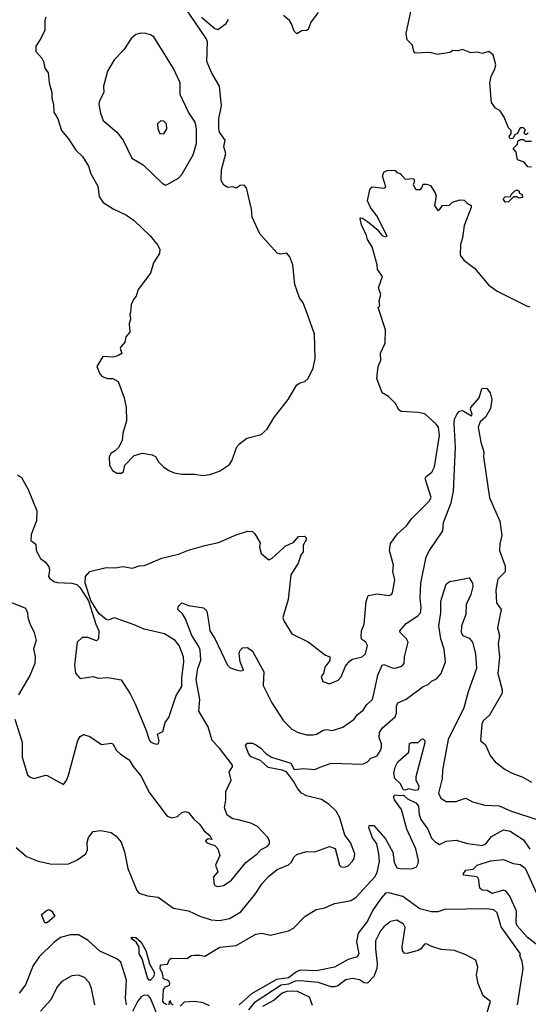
# Model space of a CAD drawing. Extents: x 1268547 to 1425625, y 515768 to 616754.
# Tile 450 of 507: x 1384487 to 1387585, y 575568 to 581570. Entities that reach past the tile are written whole.
import ezdxf

# ---------------------------------------------------------------- set-up
doc = ezdxf.new("R2010")
doc.units = 0

msp = doc.modelspace()

# ---------------------------------------------------------------- linework, layer by layer
at = {"layer": '0CON10XD'}
for points in [[(1387055, 581362), (1387035, 581358), (1386985, 581370), (1386896.4, 581366.4), (1386887.5, 581375), (1386880, 581415), (1386846.4, 581446.4), (1386842, 581485), (1386894, 581735)], [(1384646.2, 581585), (1384640, 581565), (1384640, 581505), (1384616.7, 581455), (1384585, 581407.5), (1384586.7, 581375), (1384622.5, 581335), (1384632.5, 581315), (1384640, 581275), (1384661.2, 581245), (1384667.1, 581185), (1384682.5, 581125), (1384682.3, 581092.3), (1384693.8, 581055), (1384696, 581005), (1384720, 580965), (1384741.4, 580895), (1384784.3, 580844.3), (1384829.2, 580775), (1384870.8, 580735), (1384907, 580677), (1384920.9, 580630.9), (1384963.8, 580555), (1384971.7, 580491.7), (1384996.7, 580455), (1385056.6, 580416.6), (1385138.3, 580378.3), (1385183.8, 580345), (1385281.3, 580251.3), (1385327.5, 580197.5), (1385340.5, 580170.5), (1385338.8, 580145), (1385302.1, 580087.9), (1385283.3, 580025), (1385208.8, 579925), (1385196.7, 579885), (1385180, 579865), (1385167, 579833), (1385162.5, 579785), (1385157.5, 579775), (1385162.5, 579745), (1385153.3, 579715), (1385157.5, 579665), (1385133, 579637), (1385127, 579603), (1385102.5, 579575), (1385100, 579565), (1385110, 579535), (1385085, 579520), (1385055, 579512.5), (1384993, 579517), (1384957.5, 579455), (1384975, 579410), (1384990, 579395), (1385021.7, 579381.7), (1385055, 579382.5), (1385087.5, 579365), (1385123.3, 579265), (1385135.9, 579205.9), (1385138.8, 579125), (1385115, 579050), (1385111.2, 579005), (1385088.3, 578961.7), (1385069.3, 578940.7), (1385042.5, 578925), (1385032.5, 578905), (1385033.6, 578853.6), (1385051.7, 578821.7), (1385080, 578805), (1385107.5, 578805), (1385120, 578815), (1385127.5, 578855), (1385185, 578912.5), (1385235, 578927.5), (1385295, 578916.7), (1385315, 578907.5), (1385332.5, 578875), (1385363.3, 578845), (1385395, 578821.2), (1385427.7, 578807.7), (1385475, 578798.8), (1385555, 578799.2), (1385605, 578792), (1385645, 578798), (1385705, 578816.7), (1385765, 578857.5), (1385779.5, 578880.5), (1385810, 578965), (1385826.7, 578985), (1385870.9, 579019.1), (1385958.1, 579041.9), (1385995, 579073.3), (1386035, 579142.5), (1386122.5, 579255), (1386175, 579343.3), (1386195, 579356.2), (1386225, 579363.8), (1386245, 579383.3), (1386273.8, 579445), (1386286.9, 579505), (1386282.2, 579652.2), (1386235.7, 579785), (1386213, 579843), (1386191.2, 579875), (1386164, 579955), (1386150, 580075), (1386133.3, 580125), (1386115, 580146.7), (1386075, 580140), (1386055, 580146.7), (1385950, 580265), (1385902.5, 580365), (1385898.8, 580415), (1385868.8, 580545), (1385855, 580560), (1385830.8, 580559.2), (1385805, 580542.5), (1385785, 580550), (1385755, 580547.5), (1385730.7, 580560.7), (1385715, 580590), (1385717.1, 580655), (1385743.8, 580755), (1385730.8, 580795), (1385739.4, 580835), (1385705, 580884.2), (1385699.6, 580905), (1385700.4, 580965), (1385715.5, 581045.5), (1385704.2, 581165), (1385655, 581247.5), (1385628, 581315), (1385630.6, 581435), (1385623.5, 581455), (1385467.5, 581685)], [(1386306, 581614), (1386260.8, 581555), (1386245, 581510), (1386235, 581503.3), (1386205, 581502.5), (1386175, 581482.5), (1386159.3, 581499.3), (1386143.3, 581545), (1386130, 581565), (1386093.8, 581595)], [(1385595.3, 581585.3), (1385675, 581516.7), (1385695, 581510.5), (1385745, 581547.1), (1385759.7, 581570.3)], [(1385375, 580561.9), (1385385, 580564.4), (1385455, 580604.4), (1385474.4, 580625), (1385543.7, 580746.4), (1385564.6, 580815), (1385564.5, 580905), (1385555.5, 580945), (1385514.5, 581005), (1385464.6, 581114.6), (1385463.9, 581185), (1385425, 581272), (1385304.3, 581465), (1385285, 581477.8), (1385255, 581486.4), (1385225, 581487.9), (1385195, 581479.5), (1385165.4, 581454.6), (1385122, 581385), (1385062.9, 581325), (1385021.9, 581255), (1384996.9, 581165), (1384999.2, 581125), (1384973.1, 581075), (1384970, 581055), (1384979.7, 580999.7), (1384995.6, 580955), (1385078.1, 580885), (1385116.9, 580835), (1385170.6, 580725), (1385240, 580685), (1385355, 580573.1), (1385375, 580561.9)], [(1387585, 580880), (1387575, 580870), (1387565, 580870), (1387560, 580885), (1387568.3, 580898.3), (1387555, 580910), (1387535, 580910), (1387520, 580875), (1387502.5, 580867.5), (1387490, 580845), (1387475, 580842.5), (1387467.5, 580855), (1387480, 580875), (1387480, 580895), (1387465, 580910), (1387437.5, 580975), (1387413.3, 581013.3), (1387385, 581030), (1387360, 581065), (1387350, 581185), (1387358.8, 581225), (1387380, 581265), (1387387.5, 581295), (1387371.9, 581355), (1387345, 581375.5), (1387305, 581363.8), (1387275, 581371.2), (1387235, 581366.7), (1387185, 581387.5), (1387155, 581380), (1387125, 581382.5), (1387109.3, 581370.7), (1387055, 581362)], [(1385365, 580874.2), (1385384, 580905), (1385382, 580935), (1385365, 580952), (1385346.7, 580953.3), (1385327.5, 580935), (1385328.8, 580905), (1385341.2, 580875), (1385365, 580874.2)], [(1387605, 580670), (1387583, 580673), (1387560.7, 580700.7), (1387520, 580715), (1387511.7, 580761.7), (1387492.5, 580785), (1387518.3, 580811.7), (1387521.7, 580828.3), (1387535, 580840), (1387555, 580840), (1387565, 580830), (1387605, 580830)], [(1384475, 578795.6), (1384498.2, 578778.2), (1384539.1, 578705), (1384590.8, 578575), (1384590, 578515), (1384557.7, 578432.3), (1384555.9, 578395.9), (1384585, 578372.5), (1384587.5, 578335), (1384615, 578286.2), (1384645, 578263.1), (1384664.6, 578235), (1384669.6, 578215), (1384663.8, 578175), (1384668.5, 578165), (1384695, 578145.5), (1384715, 578139.2), (1384805, 578135.6), (1384836.2, 578126.2), (1384856.5, 578106.5), (1384906.2, 578026.2), (1384951.2, 577885), (1384970, 577845), (1384967.5, 577795), (1384955, 577782.5), (1384903, 577803), (1384867, 577803), (1384836.7, 577775), (1384821.2, 577635), (1384826.4, 577586.4), (1384855, 577553.3), (1384935, 577566), (1384966.1, 577556.1), (1385025, 577560), (1385105, 577546.2), (1385160.9, 577460.9), (1385190.2, 577400.2), (1385257.6, 577237.6), (1385273.3, 577185), (1385285, 577167.5), (1385305, 577156.7), (1385325, 577152.5), (1385333, 577157), (1385336.4, 577173.6), (1385327.5, 577215), (1385359.2, 577230.8), (1385374.2, 577285), (1385396.7, 577315), (1385440.9, 577449.1), (1385474.2, 577505), (1385474.3, 577555), (1385487.7, 577655), (1385485.4, 577685), (1385458.2, 577755), (1385435, 577785.6), (1385370, 577825), (1385244.6, 577854.6), (1385185, 577880.8), (1385065, 577923.3), (1385025, 577910), (1385015, 577912.5), (1384969.2, 577949.2), (1384920, 578030), (1384885.8, 578134.2), (1384888, 578175), (1384914.1, 578205.9), (1385015, 578229.5), (1385071.2, 578228.8), (1385115, 578236.9), (1385174.3, 578225.7), (1385215, 578240), (1385246.6, 578243.4), (1385352.8, 578287.2), (1385455, 578311.9), (1385515, 578336), (1385615, 578364.2), (1385697.3, 578382.7), (1385805, 578430), (1385875, 578452), (1385905, 578448.8), (1385920, 578435), (1385951.7, 578381.7), (1385947.5, 578355), (1385957.5, 578315), (1386005, 578277.5), (1386025, 578287.5), (1386091.7, 578348.3), (1386105, 578361.2), (1386156.1, 578383.9), (1386185, 578420), (1386221.7, 578421.7), (1386231.7, 578411.7), (1386231.7, 578398.3), (1386213.6, 578366.4), (1386213.8, 578325), (1386200, 578305), (1386182.7, 578257.3), (1386138.6, 578185), (1386121.5, 578035), (1386090, 577925), (1386096, 577905), (1386145, 577826.7), (1386245, 577778), (1386350, 577695), (1386376.7, 577685), (1386375.9, 577664.1), (1386346.4, 577623.6), (1386336.7, 577585), (1386323.8, 577565), (1386333.3, 577535), (1386375, 577521.2), (1386426.1, 577543.9), (1386445.7, 577564.3), (1386471.7, 577628.3), (1386498.8, 577661.2), (1386515, 577671.2), (1386573.8, 577685), (1386594, 577705), (1386606.5, 577755), (1386595.6, 577775), (1386572.1, 577792.1), (1386567.1, 577805), (1386570, 577845), (1386586.1, 577885), (1386597.7, 578022.3), (1386610, 578060), (1386665, 578070), (1386735, 578060), (1386752.5, 578065), (1386758, 578075), (1386772, 578155), (1386759.2, 578205), (1386763.8, 578245), (1386740.6, 578335), (1386745, 578376.2), (1386787.5, 578435), (1386842.9, 578485), (1386873, 578527), (1386981.1, 578635), (1386993, 578657), (1386956.7, 578773.3), (1386962.5, 578785), (1386998.1, 578811.9), (1387014.6, 578845), (1387044.6, 579035), (1387037.8, 579085), (1387023.8, 579105), (1386955, 579166.5), (1386914, 579176), (1386811.2, 579181.2), (1386795, 579192.5), (1386778.6, 579228.6), (1386733.1, 579273.1), (1386694.4, 579294.4), (1386662.3, 579382.3), (1386671.2, 579455), (1386686.2, 579495), (1386683.9, 579536.1), (1386713, 579597), (1386715, 579680), (1386670, 579815), (1386680, 579825), (1386677.5, 579855), (1386687.5, 579895), (1386673.3, 579935), (1386696.7, 580005), (1386666.1, 580046.1), (1386663.8, 580075), (1386633.3, 580185), (1386605, 580230), (1386600, 580255), (1386569.2, 580319.2), (1386561.2, 580355), (1386565, 580362.5), (1386575, 580360), (1386605, 580338.6), (1386661.8, 580291.8), (1386695, 580254.2), (1386715, 580246.2), (1386725, 580250), (1386663.2, 580373.2), (1386624.2, 580425), (1386606.7, 580465), (1386620, 580535), (1386635, 580550), (1386705, 580542.5), (1386718.3, 580551.7), (1386697.5, 580615), (1386705, 580640), (1386725, 580650), (1386771.7, 580651.7), (1386785, 580637.5), (1386805, 580632.5), (1386835, 580596.7), (1386885, 580602.5), (1386892.5, 580585), (1386883.6, 580563.6), (1386900, 580535), (1386927.5, 580535), (1386937.5, 580545), (1386945, 580567.5), (1386965, 580568), (1386988.8, 580558.8), (1387018.8, 580515), (1387023.3, 580495), (1387013, 580437), (1387035, 580407.5), (1387045, 580410), (1387063, 580437), (1387105, 580440), (1387123, 580457), (1387168.3, 580471.7), (1387195, 580470), (1387211.7, 580451.7), (1387237.5, 580437.5), (1387237.5, 580425), (1387193.9, 580316.1), (1387185, 580240), (1387171.7, 580198.3), (1387170, 580135), (1387193, 580103), (1387258, 580055), (1387342.8, 579952.8), (1387395, 579914.2), (1387575, 579826.2), (1387595, 579820)], [(1387445, 580457.5), (1387432.5, 580477.5), (1387445, 580490), (1387478.3, 580491.7), (1387480, 580505), (1387500, 580525), (1387515, 580532.5), (1387526.4, 580526.4), (1387531.7, 580511.7), (1387547.5, 580505), (1387550, 580485), (1387525, 580482.5), (1387515, 580490), (1387495, 580490), (1387465, 580460), (1387445, 580457.5)], [(1385102.1, 577092.1), (1385155, 577057.1), (1385177.8, 577017.8), (1385225, 576960.8), (1385277.4, 576857.4), (1385385, 576713.8), (1385415, 576703.8), (1385447.7, 576712.3), (1385475, 576736.7), (1385495, 576742.5), (1385515, 576737.5), (1385547, 576697), (1385582.5, 576665), (1385610, 576625), (1385646.7, 576595), (1385656.7, 576573.3), (1385635, 576576.7), (1385618.8, 576565), (1385624.5, 576554.5), (1385642.5, 576545), (1385676.4, 576536.4), (1385693.3, 576515), (1385706, 576475), (1385679.2, 576415), (1385693.8, 576375), (1385666.9, 576345), (1385668.9, 576305), (1385675, 576291.4), (1385695, 576286.7), (1385728.8, 576291.2), (1385775, 576323.3), (1385865, 576432), (1385933.8, 576485), (1385958.3, 576511.7), (1385995, 576530.5), (1386009.1, 576545), (1386007.9, 576565), (1385996.9, 576586.9), (1385935, 576651.2), (1385895, 576671.2), (1385817.5, 576692.5), (1385785, 576697.5), (1385750.7, 576720.7), (1385733.8, 576765), (1385743.3, 576815), (1385743.8, 576865), (1385776.2, 576935), (1385762.9, 576985), (1385783.3, 577015), (1385783.6, 577025), (1385705, 577129.6), (1385659.3, 577175), (1385635, 577258.2), (1385578.4, 577355), (1385585.5, 577425), (1385562.1, 577547.9), (1385573.2, 577615), (1385590, 577665), (1385587.1, 577727.1), (1385579.1, 577749.1), (1385535, 577816), (1385498.1, 577918.1), (1385478.8, 577948.8), (1385451.2, 577975), (1385454.3, 577995), (1385475, 578014.3), (1385515, 577999.2), (1385607.5, 577985), (1385626.7, 577965), (1385639.5, 577890.5), (1385644.6, 577844.6), (1385675, 577797.5), (1385754, 577635), (1385769.5, 577619.5), (1385805, 577606.2), (1385835, 577601.2), (1385850, 577605), (1385830, 577655), (1385824.2, 577705), (1385828.3, 577721.7), (1385845, 577740), (1385875, 577743.3), (1385905, 577721.2), (1385973.3, 577595), (1385970.4, 577510.4), (1386022.2, 577405), (1386095, 577295.6), (1386145, 577245.5), (1386184.1, 577224.1), (1386235, 577211.2), (1386275, 577209.6), (1386295, 577214.5), (1386335, 577238.5), (1386355, 577242.2), (1386393.2, 577236.8), (1386455, 577256.9), (1386525, 577306.7), (1386545, 577333.3), (1386579.5, 577360.5), (1386602.2, 577395), (1386635.5, 577425), (1386647.6, 577477.6), (1386669.2, 577575), (1386695, 577634.2), (1386705, 577639.4), (1386755, 577617.8), (1386775, 577616.9), (1386815, 577629.2), (1386830, 577645), (1386831.2, 577685), (1386854.2, 577775), (1386842.9, 577795), (1386803.9, 577833.9), (1386803.5, 577845), (1386840.2, 577889.8), (1386912.9, 577935), (1386929.1, 577955), (1386932.5, 577985), (1386925.5, 578045), (1386930.4, 578135), (1386962.5, 578295), (1386982.5, 578335), (1387065, 578453.3), (1387069.2, 578505), (1387114.6, 578625.4), (1387130.3, 578695), (1387141.9, 578961.9), (1387132.7, 579107.3), (1387136.5, 579135), (1387152.2, 579167.8), (1387165, 579184), (1387185, 579187.5), (1387240, 579155), (1387243.3, 579165), (1387233.8, 579193.8), (1387235.8, 579205), (1387285.5, 579264.5), (1387301.2, 579318.8), (1387306.2, 579323.8), (1387331.7, 579321.7), (1387352, 579295), (1387362.9, 579255), (1387355, 579200), (1387325, 579145.8), (1387292.2, 579117.8), (1387278.9, 579085), (1387295.6, 578995), (1387313.6, 578935), (1387312.7, 578905), (1387349.2, 578655), (1387412, 578512), (1387424.6, 578425), (1387410.8, 578375), (1387409.5, 578335), (1387445, 578238), (1387445, 578203.3), (1387399.8, 578160.2), (1387388, 578092), (1387391.9, 578015), (1387420, 577975), (1387398.3, 577861.7), (1387410.6, 577815), (1387400.5, 577765), (1387409.5, 577685), (1387400, 577585), (1387425.5, 577485.5), (1387425.6, 577465), (1387349.3, 577330.7), (1387310, 577295), (1387302.5, 577275), (1387293.8, 577175), (1387325, 577150), (1387352, 577085), (1387383.8, 577045), (1387445, 577000), (1387486.9, 576976.9), (1387552.2, 576952.2), (1387605, 576921.1)], [(1384465, 576523.5), (1384529, 576469), (1384599.3, 576439.3), (1384682.7, 576422.7), (1384785, 576424.7), (1384835, 576446.2), (1384890, 576485), (1384900.7, 576509.3), (1384898.9, 576555), (1384905.8, 576585), (1384935, 576621.2), (1384982.3, 576627.7), (1385044.3, 576614.3), (1385075, 576592), (1385105.3, 576555.2), (1385125, 576496.2), (1385145.4, 576395), (1385201.5, 576261.5), (1385214.7, 576244.7), (1385265, 576228.5), (1385331.2, 576221.2), (1385425, 576153.8), (1385515, 576137.5), (1385583.8, 576105), (1385652.9, 576082.9), (1385705, 576078.8), (1385765, 576090), (1385835, 576131.6), (1385921.5, 576238.5), (1385964.5, 576305), (1386003.6, 576346.4), (1386055, 576388.8), (1386125, 576418), (1386142.5, 576435), (1386157.5, 576465), (1386175, 576480), (1386235, 576500), (1386285, 576498), (1386375, 576530), (1386408.3, 576518.3), (1386420.2, 576470.2), (1386435, 576416.2), (1386445, 576406.2), (1386465.9, 576404.1), (1386488.8, 576411.2), (1386515, 576441.2), (1386525, 576457.5), (1386528.1, 576485), (1386503.1, 576555), (1386468.2, 576598.2), (1386437.6, 576705), (1386414.3, 576745), (1386371.7, 576785), (1386325, 576815.7), (1386235, 576839.2), (1386204.4, 576854.4), (1386180.8, 576880.8), (1386155, 576928.9), (1386111.9, 576985), (1386085, 576995.9), (1386001.7, 577011.7), (1385953.1, 577053.1), (1385897, 577077), (1385882.3, 577092.3), (1385862.5, 577145), (1385875, 577160), (1385905, 577158.8), (1385925, 577150), (1385955, 577132), (1385985, 577099.2), (1386021.2, 577075), (1386138.4, 577038.4), (1386159.5, 576999.5), (1386215, 577006), (1386285, 577000), (1386317.3, 577012.7), (1386385, 577038.6), (1386577.5, 577032.5), (1386605, 577046.2), (1386625, 577067.5), (1386665, 577082.9), (1386685.5, 577115), (1386690.5, 577135), (1386690, 577155), (1386676.5, 577195), (1386679.5, 577225), (1386697.6, 577252.4), (1386775, 577320.8), (1386782.5, 577345), (1386781.5, 577385), (1386790, 577405), (1386841.4, 577428.6), (1386945, 577505.7), (1386975, 577517.9), (1386995, 577536.9), (1387025, 577552.3), (1387053.9, 577585), (1387080.8, 577655), (1387072.6, 577732.6), (1387051.9, 577795), (1387040.6, 577875), (1387053.1, 577955), (1387051.8, 578025), (1387085, 578129.5), (1387105, 578144.4), (1387141.7, 578151.7), (1387225, 578167.5), (1387246.2, 578135), (1387247.5, 578115), (1387234.4, 578065), (1387206.7, 578005), (1387205.3, 577944.7), (1387177.5, 577875), (1387176.2, 577835), (1387185.8, 577815.8), (1387225, 577798.9), (1387244.7, 577774.7), (1387264, 577705), (1387269.7, 577615), (1387218.3, 577471.7), (1387193.4, 577375), (1387097.4, 577182.6), (1387063.3, 576995), (1387059.6, 576945), (1387038.5, 576855), (1387051.8, 576825), (1387085, 576803.5), (1387145, 576804.5), (1387185, 576818.6)], [(1384417.5, 578025), (1384522.3, 577982.3), (1384534, 577955), (1384536, 577925), (1384548.3, 577888.3), (1384575.8, 577835), (1384587.1, 577785), (1384570.6, 577735), (1384582.2, 577685), (1384579.4, 577645), (1384548.7, 577571.3), (1384481.1, 577455)], [(1384458.1, 577305), (1384501.9, 577165), (1384502.5, 577075), (1384535, 576966.7), (1384551.7, 576951.7), (1384575, 576944), (1384645, 576964), (1384655, 576962), (1384755, 576907.5), (1384775, 576936.7), (1384784.4, 576965), (1384840.9, 577175), (1384855, 577200), (1384875, 577212.5), (1384915, 577200), (1384985, 577151.4), (1385045, 577160), (1385055, 577156.2), (1385077.5, 577115), (1385102.1, 577092.1)], [(1386895, 576870.9), (1386855, 576881.2), (1386835, 576872.2), (1386825, 576874.3), (1386805, 576914.2), (1386771.4, 576945), (1386767, 576977), (1386775, 577013.3), (1386791.4, 577045), (1386856.7, 577105), (1386862.3, 577157.7), (1386875, 577163.3), (1386915, 577163.3), (1386935, 577183.8), (1386945, 577186), (1386954.2, 577175), (1386955, 577162.5), (1386900, 576955), (1386900.6, 576935), (1386918.9, 576898.9), (1386915, 576874.6), (1386895, 576870.9)], [(1385385, 575563.8), (1385367.5, 575575), (1385360, 575585), (1385362.8, 575657.2), (1385375, 575674.3), (1385400, 575685), (1385402.5, 575695), (1385395, 575710), (1385363.9, 575723.9), (1385357.5, 575755), (1385342.5, 575785), (1385345, 575807.5), (1385388.3, 575811.7), (1385399.3, 575840.7), (1385410.7, 575849.3), (1385505, 575847.5), (1385534.1, 575865.9), (1385552.5, 575867.5), (1385585, 575868.1), (1385615, 575860.6), (1385706.4, 575916.4), (1385805, 575926.9), (1385925, 575996), (1385961.7, 576001.7), (1386015, 575988.8), (1386125, 576016.4), (1386155, 576032.2), (1386225, 576103.1), (1386293.3, 576145), (1386345, 576156.2), (1386405, 576182.5), (1386462.9, 576192.9), (1386505, 576200.5), (1386535, 576217.8), (1386650, 576345), (1386665, 576371.1), (1386677.8, 576437.8), (1386674.7, 576484.7), (1386662.5, 576545), (1386635, 576586), (1386612.9, 576645), (1386615, 576656.7), (1386645, 576656.7), (1386715.8, 576575.8), (1386759.6, 576495), (1386767.9, 576435), (1386785, 576400.6), (1386804.6, 576394.6), (1386873.6, 576393.6), (1386904.5, 576405.5), (1386914.4, 576425), (1386915.5, 576445), (1386900, 576515), (1386845.8, 576635), (1386812.4, 576755), (1386770.4, 576815), (1386763.8, 576835), (1386774.6, 576845.4), (1386805, 576840), (1386825, 576843.1), (1386850, 576820), (1386899.2, 576795), (1386915.3, 576775), (1386920, 576725), (1386930.5, 576695), (1386973.3, 576635), (1386995, 576581.2), (1387015, 576559.2), (1387045, 576541.1), (1387085, 576563.1), (1387145, 576567.5), (1387215, 576547.1), (1387305.6, 576535.6), (1387327.1, 576545), (1387360.4, 576589.6), (1387435, 576632), (1387475, 576623.1), (1387555, 576571.2), (1387594.3, 576514.3)], [(1387185, 576818.6), (1387205, 576824), (1387245, 576801.9), (1387320.9, 576780.9), (1387406.7, 576776.7), (1387476.5, 576746.5), (1387643, 576693)], [(1387667.1, 575907.1), (1387580, 575975), (1387516.7, 576046.7), (1387510.8, 576065), (1387512.2, 576135), (1387470.9, 576230.9), (1387447.8, 576257.8), (1387435, 576263.5), (1387365, 576243.4), (1387335, 576262), (1387305, 576262.5), (1387289.2, 576275), (1387281.2, 576335), (1387271.2, 576345), (1387190, 576355), (1387190, 576365), (1387205, 576385.6), (1387249.3, 576390.7), (1387274.1, 576415.9), (1387355, 576441.5), (1387435, 576450.5), (1387493.3, 576425), (1387535, 576419.4), (1387566.6, 576396.6), (1387635.2, 576245)], [(1387518.6, 575565), (1387553.1, 575785), (1387548.2, 575828.2), (1387533.3, 575865), (1387537.5, 575875), (1387420.2, 576040.2), (1387395, 576124.3), (1387375, 576143.3), (1387335, 576150), (1387075, 576145.7), (1387035, 576131.4), (1386995, 576130.9), (1386925, 576148.9), (1386910, 576160), (1386820, 576225), (1386735, 576247.4), (1386715, 576244.7), (1386688.3, 576215), (1386638.8, 576141.2), (1386605, 576075.5), (1386548.2, 576001.8), (1386538.4, 575948.4), (1386553.2, 575875), (1386542.4, 575857.6), (1386488.7, 575841.3), (1386405, 575793.8), (1386295, 575772.1), (1386195, 575774.8), (1386173.6, 575766.4), (1386125, 575729.8), (1386051, 575719), (1385898.5, 575631.5), (1385825, 575563.6)], [(1384655, 576064.4), (1384640, 576065), (1384620, 576115), (1384655, 576142.5), (1384667.5, 576145), (1384684, 576135), (1384700.8, 576105), (1384655, 576064.4)], [(1387330.8, 575505), (1387355.6, 575585), (1387310, 575620), (1387280.6, 575695), (1387270, 575745), (1387276.7, 575795), (1387265, 575836.7), (1387205, 575870), (1387135.8, 575895.8), (1387055, 575902.5), (1386991.2, 575921.2), (1386965, 575936.7), (1386952.5, 575935), (1386930, 575905), (1386915, 575896), (1386845, 575876.9), (1386828.7, 575878.7), (1386818.5, 575895), (1386817.6, 575917.6), (1386834.4, 576035), (1386825, 576056), (1386785, 576080), (1386745, 576072.9), (1386705, 576039.4), (1386684.6, 576015), (1386655.4, 575955), (1386654, 575906), (1386665.5, 575815), (1386661.9, 575785), (1386645, 575736.2), (1386605, 575696.2), (1386585, 575698.8), (1386557.3, 575717.3), (1386514.8, 575724.8), (1386474.1, 575715.9), (1386425, 575680.6), (1386403.7, 575673.7), (1386385, 575673.8), (1386305, 575701), (1386195, 575711.3), (1386165, 575708.1), (1386125, 575689.6), (1386079.3, 575685), (1385915, 575575.7), (1385881.7, 575535)], [(1385138, 575565), (1385131.5, 575605), (1385138.2, 575715), (1385103.1, 575825), (1385080, 575845), (1384975, 575890.6), (1384905, 575957.3), (1384845, 575990.8), (1384795, 575990.6), (1384735, 575974.7), (1384695.8, 575945), (1384605, 575856.5), (1384569.1, 575805), (1384523.5, 575686.5), (1384485, 575634.7)], [(1385285, 575714.6), (1385275, 575715.5), (1385265, 575728.6), (1385234.3, 575844.3), (1385215.9, 575875), (1385214.7, 575915), (1385197, 575947), (1385173.1, 575965), (1385166.7, 575975), (1385172.2, 575977.8), (1385195.3, 575975.3), (1385226.3, 575946.3), (1385256.5, 575896.5), (1385278.9, 575815), (1385309.4, 575759.4), (1385302.5, 575735), (1385285, 575714.6)], [(1384945.6, 575565), (1384924.6, 575665), (1384910.5, 575700.5), (1384881.5, 575731.5), (1384845, 575744.7), (1384805, 575741.2), (1384743.1, 575706.9), (1384715, 575673.8), (1384676.7, 575595), (1384614.3, 575525)], [(1385318.9, 575518.9), (1385285, 575605.5), (1385270.8, 575620.9), (1385246.5, 575623.5), (1385226.3, 575613.7), (1385204.2, 575585.8), (1385175, 575524)], [(1386270.6, 575560.6), (1386251.9, 575611.9), (1386175, 575647.4), (1386115, 575645.7), (1386086.6, 575635), (1386038, 575592), (1385965.3, 575555)], [(1385422, 575562), (1385410.7, 575570.7), (1385405, 575588), (1385397.5, 575585), (1385396.4, 575563.6)], [(1385642.5, 575557.5), (1385605, 575576.7), (1385555, 575583.8), (1385489.5, 575580.5), (1385463.8, 575556.2)]]:
    msp.add_lwpolyline(points, dxfattribs=at)

doc.saveas('drawing.dxf')
